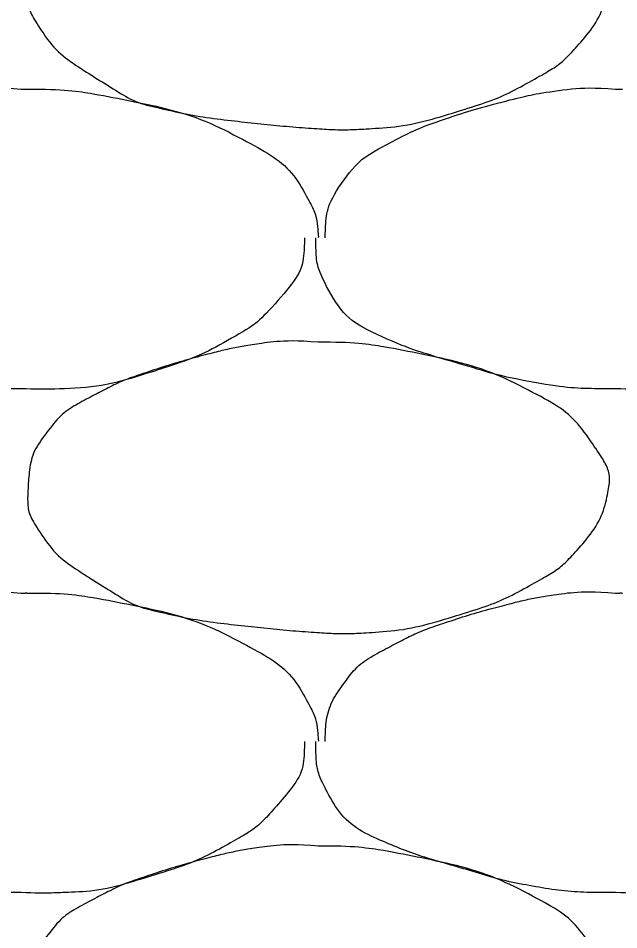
# Model space of a CAD drawing. Extents: x 1373719 to 1374161, y 379835 to 380167.
# Drawn here: x 1373967.268 to 1373967.733, y 379975.076 to 379975.783 of the extents above; entities that cross this region are included whole.
import ezdxf

# ---------------------------------------------------------------- set-up
doc = ezdxf.new("R2010")
doc.units = 0
doc.layers.add('Aggregate Base Course', color=7, linetype='Continuous')

msp = doc.modelspace()

# ---------------------------------------------------------------- linework, layer by layer
at = {"layer": 'Aggregate Base Course'}
for points, degree in [([(1373967.50036, 379975.92239), (1373967.52672, 379975.92275), (1373967.55318, 379975.91878), (1373967.57956, 379975.91339), (1373967.61178, 379975.90681), (1373967.64147, 379975.897), (1373967.67136, 379975.88099), (1373967.6913, 379975.87031), (1373967.70493, 379975.85584), (1373967.71816, 379975.83599), (1373967.72386, 379975.82744), (1373967.72691, 379975.81762), (1373967.72536, 379975.80899), (1373967.72232, 379975.79209), (1373967.71351, 379975.7753), (1373967.70016, 379975.76039), (1373967.69173, 379975.75097), (1373967.6834, 379975.74461), (1373967.67316, 379975.73879), (1373967.65502, 379975.72847), (1373967.63715, 379975.71984), (1373967.61736, 379975.71359), (1373967.59181, 379975.70552), (1373967.56629, 379975.69903), (1373967.53996, 379975.69739), (1373967.52678, 379975.69656), (1373967.51352, 379975.69651), (1373967.50036, 379975.69739), (1373967.48054, 379975.69871), (1373967.46075, 379975.70062), (1373967.44096, 379975.70279), (1373967.41916, 379975.70518), (1373967.39766, 379975.70861), (1373967.37616, 379975.71359), (1373967.35851, 379975.71767), (1373967.34333, 379975.72711), (1373967.32756, 379975.73699), (1373967.30968, 379975.74819), (1373967.29516, 379975.75911), (1373967.28256, 379975.77839), (1373967.27608, 379975.7883), (1373967.27478, 379975.79891), (1373967.27536, 379975.80899), (1373967.2762, 379975.82358), (1373967.27928, 379975.8383), (1373967.28976, 379975.85219), (1373967.30038, 379975.86625), (1373967.31193, 379975.87378), (1373967.32576, 379975.88099), (1373967.33761, 379975.88716), (1373967.34924, 379975.89296), (1373967.36176, 379975.89719), (1373967.37964, 379975.90322), (1373967.39749, 379975.90863), (1373967.41576, 379975.91339), (1373967.42709, 379975.91634), (1373967.43841, 379975.91878), (1373967.44996, 379975.92059), (1373967.46664, 379975.9232), (1373967.48366, 379975.92383), (1373967.50036, 379975.92239)], 3), ([(1373967.04496, 379975.61279), (1373967.04498, 379975.61339), (1373967.04495, 379975.61399), (1373967.04496, 379975.61459), (1373967.04529, 379975.62977), (1373967.04958, 379975.64434), (1373967.05936, 379975.65779), (1373967.06927, 379975.67141), (1373967.08153, 379975.67938), (1373967.09536, 379975.68659), (1373967.10721, 379975.69276), (1373967.11884, 379975.69856), (1373967.13136, 379975.70279), (1373967.14924, 379975.70882), (1373967.16709, 379975.71423), (1373967.18536, 379975.71899), (1373967.19669, 379975.72194), (1373967.20801, 379975.72438), (1373967.21956, 379975.72619), (1373967.23624, 379975.7288), (1373967.25326, 379975.72943), (1373967.26996, 379975.72799)], 3), ([(1373967.26996, 379975.72799), (1373967.27176, 379975.72789), (1373967.27356, 379975.72809), (1373967.27536, 379975.72799)], 2), ([(1373967.27536, 379975.72799), (1373967.30172, 379975.72835), (1373967.32818, 379975.72438), (1373967.35456, 379975.71899), (1373967.38678, 379975.71241), (1373967.41647, 379975.7026), (1373967.44636, 379975.68659), (1373967.4663, 379975.67591), (1373967.4822, 379975.66199), (1373967.49316, 379975.64159), (1373967.49788, 379975.63281), (1373967.49964, 379975.62388), (1373967.50036, 379975.61459), (1373967.50041, 379975.61399), (1373967.50048, 379975.61338), (1373967.50036, 379975.61279)], 3), ([(1373967.50576, 379975.61279), (1373967.50578, 379975.61339), (1373967.50575, 379975.61399), (1373967.50609, 379975.62977), (1373967.51038, 379975.64434), (1373967.53007, 379975.67141), (1373967.54233, 379975.67938), (1373967.56801, 379975.69276), (1373967.57964, 379975.69856), (1373967.61004, 379975.70882), (1373967.62789, 379975.71423), (1373967.65749, 379975.72194), (1373967.66881, 379975.72438), (1373967.69704, 379975.7288), (1373967.71406, 379975.72943), (1373967.73076, 379975.72799)], 3), ([(1373967.73076, 379975.72799), (1373967.73256, 379975.72789), (1373967.73436, 379975.72809), (1373967.73616, 379975.72799)], 2), ([(1373967.26996, 379975.49579), (1373967.26756, 379975.49579), (1373967.26516, 379975.49579), (1373967.26276, 379975.49579), (1373967.24288, 379975.49579), (1373967.22308, 379975.49765), (1373967.20336, 379975.50119), (1373967.18234, 379975.50496), (1373967.16227, 379975.51138), (1373967.14182, 379975.51726), (1373967.12415, 379975.52234), (1373967.10708, 379975.52803), (1373967.08996, 379975.53539), (1373967.07091, 379975.54357), (1373967.05504, 379975.55738), (1373967.04496, 379975.57679), (1373967.03978, 379975.58677), (1373967.03776, 379975.59691), (1373967.03776, 379975.60739), (1373967.03776, 379975.60919), (1373967.03776, 379975.61099), (1373967.03776, 379975.61279)], 3), ([(1373967.48956, 379975.61279), (1373967.48961, 379975.61099), (1373967.48963, 379975.60919), (1373967.4889, 379975.58914), (1373967.47732, 379975.57333), (1373967.45618, 379975.5496), (1373967.4476, 379975.54301), (1373967.41922, 379975.52687), (1373967.40135, 379975.51824), (1373967.35601, 379975.50392), (1373967.33051, 379975.49682), (1373967.29277, 379975.49534), (1373967.28135, 379975.49528), (1373967.26996, 379975.49579)], 3), ([(1373967.73076, 379975.49579), (1373967.72836, 379975.49579), (1373967.72596, 379975.49579), (1373967.70368, 379975.49579), (1373967.68388, 379975.49765), (1373967.64314, 379975.50496), (1373967.62307, 379975.51138), (1373967.58495, 379975.52234), (1373967.56788, 379975.52803), (1373967.53171, 379975.54357), (1373967.51584, 379975.55738), (1373967.50058, 379975.58677), (1373967.49856, 379975.59691), (1373967.49856, 379975.60919), (1373967.49856, 379975.61099), (1373967.49856, 379975.61279)], 3), ([(1373967.95036, 379975.61279), (1373967.95041, 379975.61099), (1373967.95043, 379975.60919), (1373967.95036, 379975.60739), (1373967.9497, 379975.58914), (1373967.93812, 379975.57333), (1373967.92516, 379975.55879), (1373967.91698, 379975.5496), (1373967.9084, 379975.54301), (1373967.89816, 379975.53719), (1373967.88002, 379975.52687), (1373967.86215, 379975.51824), (1373967.84236, 379975.51199), (1373967.81681, 379975.50392), (1373967.79131, 379975.49682), (1373967.76496, 379975.49579), (1373967.75357, 379975.49534), (1373967.74215, 379975.49528), (1373967.73076, 379975.49579)], 3), ([(1373967.50036, 379975.53179), (1373967.52672, 379975.53215), (1373967.55318, 379975.52818), (1373967.57956, 379975.52279), (1373967.61178, 379975.51621), (1373967.64147, 379975.5064), (1373967.67136, 379975.49039), (1373967.6913, 379975.47971), (1373967.70493, 379975.46524), (1373967.71816, 379975.44539), (1373967.72386, 379975.43684), (1373967.72691, 379975.42702), (1373967.72536, 379975.41839), (1373967.72232, 379975.40149), (1373967.71351, 379975.3847), (1373967.70016, 379975.36979), (1373967.69173, 379975.36037), (1373967.6834, 379975.35401), (1373967.67316, 379975.34819), (1373967.65502, 379975.33787), (1373967.63715, 379975.32924), (1373967.61736, 379975.32299), (1373967.59181, 379975.31492), (1373967.56629, 379975.30843), (1373967.53996, 379975.30679), (1373967.52678, 379975.30596), (1373967.51352, 379975.30591), (1373967.50036, 379975.30679), (1373967.48054, 379975.30811), (1373967.46075, 379975.31002), (1373967.44096, 379975.31219), (1373967.41916, 379975.31458), (1373967.39766, 379975.31801), (1373967.37616, 379975.32299), (1373967.35851, 379975.32707), (1373967.34333, 379975.33651), (1373967.32756, 379975.34639), (1373967.30968, 379975.35759), (1373967.29516, 379975.36851), (1373967.28256, 379975.38779), (1373967.27608, 379975.3977), (1373967.27478, 379975.40831), (1373967.27536, 379975.41839), (1373967.2762, 379975.43298), (1373967.27928, 379975.4477), (1373967.28976, 379975.46159), (1373967.30038, 379975.47565), (1373967.31193, 379975.48318), (1373967.32576, 379975.49039), (1373967.33761, 379975.49656), (1373967.34924, 379975.50236), (1373967.36176, 379975.50659), (1373967.37964, 379975.51262), (1373967.39749, 379975.51803), (1373967.41576, 379975.52279), (1373967.42709, 379975.52574), (1373967.43841, 379975.52818), (1373967.44996, 379975.52999), (1373967.46664, 379975.5326), (1373967.48366, 379975.53323), (1373967.50036, 379975.53179)], 3), ([(1373967.04496, 379975.22219), (1373967.04498, 379975.22279), (1373967.04495, 379975.22339), (1373967.04496, 379975.22399), (1373967.04529, 379975.23917), (1373967.04958, 379975.25374), (1373967.05936, 379975.26719), (1373967.06927, 379975.28081), (1373967.08153, 379975.28878), (1373967.09536, 379975.29599), (1373967.10721, 379975.30216), (1373967.11884, 379975.30796), (1373967.13136, 379975.31219), (1373967.14924, 379975.31822), (1373967.16709, 379975.32363), (1373967.18536, 379975.32839), (1373967.19669, 379975.33134), (1373967.20801, 379975.33378), (1373967.21956, 379975.33559), (1373967.23624, 379975.3382), (1373967.25326, 379975.33883), (1373967.26996, 379975.33739)], 3), ([(1373967.27536, 379975.33739), (1373967.30172, 379975.33775), (1373967.32818, 379975.33378), (1373967.35456, 379975.32839), (1373967.38678, 379975.32181), (1373967.41647, 379975.312), (1373967.44636, 379975.29599), (1373967.4663, 379975.28531), (1373967.4822, 379975.27139), (1373967.49316, 379975.25099), (1373967.49788, 379975.24221), (1373967.49964, 379975.23328), (1373967.50036, 379975.22399), (1373967.50041, 379975.22339), (1373967.50048, 379975.22278), (1373967.50036, 379975.22219)], 3), ([(1373967.50576, 379975.22219), (1373967.50578, 379975.22279), (1373967.50575, 379975.22339), (1373967.50576, 379975.22399), (1373967.50609, 379975.23917), (1373967.51038, 379975.25374), (1373967.52016, 379975.26719), (1373967.53007, 379975.28081), (1373967.54233, 379975.28878), (1373967.55616, 379975.29599), (1373967.56801, 379975.30216), (1373967.57964, 379975.30796), (1373967.59216, 379975.31219), (1373967.61004, 379975.31822), (1373967.62789, 379975.32363), (1373967.64616, 379975.32839), (1373967.65749, 379975.33134), (1373967.66881, 379975.33378), (1373967.68036, 379975.33559), (1373967.69704, 379975.3382), (1373967.71406, 379975.33883), (1373967.73076, 379975.33739)], 3), ([(1373967.26996, 379975.33739), (1373967.27176, 379975.33729), (1373967.27356, 379975.33749), (1373967.27536, 379975.33739)], 2), ([(1373967.73076, 379975.33739), (1373967.73256, 379975.33729), (1373967.73436, 379975.33749), (1373967.73616, 379975.33739)], 2), ([(1373967.26996, 379975.10519), (1373967.26756, 379975.10519), (1373967.26516, 379975.10519), (1373967.26276, 379975.10519), (1373967.24288, 379975.10519), (1373967.22308, 379975.10705), (1373967.20336, 379975.11059), (1373967.18234, 379975.11436), (1373967.16227, 379975.12078), (1373967.14182, 379975.12666), (1373967.12415, 379975.13174), (1373967.10708, 379975.13743), (1373967.08996, 379975.14479), (1373967.07091, 379975.15297), (1373967.05504, 379975.16678), (1373967.04496, 379975.18619), (1373967.03978, 379975.19617), (1373967.03776, 379975.20631), (1373967.03776, 379975.21679), (1373967.03776, 379975.21859), (1373967.03776, 379975.22039), (1373967.03776, 379975.22219)], 3), ([(1373967.48956, 379975.22219), (1373967.48961, 379975.22039), (1373967.48963, 379975.21859), (1373967.48956, 379975.21679), (1373967.4889, 379975.19854), (1373967.47732, 379975.18273), (1373967.46436, 379975.16819), (1373967.45618, 379975.159), (1373967.4476, 379975.15241), (1373967.43736, 379975.14659), (1373967.41922, 379975.13627), (1373967.40135, 379975.12764), (1373967.38156, 379975.12139), (1373967.35601, 379975.11332), (1373967.33051, 379975.10622), (1373967.30416, 379975.10519), (1373967.29277, 379975.10474), (1373967.28135, 379975.10468), (1373967.26996, 379975.10519)], 3), ([(1373967.73076, 379975.10519), (1373967.72836, 379975.10519), (1373967.72596, 379975.10519), (1373967.72356, 379975.10519), (1373967.70368, 379975.10519), (1373967.68388, 379975.10705), (1373967.66416, 379975.11059), (1373967.64314, 379975.11436), (1373967.62307, 379975.12078), (1373967.60262, 379975.12666), (1373967.58495, 379975.13174), (1373967.56788, 379975.13743), (1373967.55076, 379975.14479), (1373967.53171, 379975.15297), (1373967.51584, 379975.16678), (1373967.50576, 379975.18619), (1373967.50058, 379975.19617), (1373967.49856, 379975.20631), (1373967.49856, 379975.21679), (1373967.49856, 379975.21859), (1373967.49856, 379975.22039), (1373967.49856, 379975.22219)], 3), ([(1373967.95036, 379975.22219), (1373967.95041, 379975.22039), (1373967.95043, 379975.21859), (1373967.95036, 379975.21679), (1373967.9497, 379975.19854), (1373967.93812, 379975.18273), (1373967.92516, 379975.16819), (1373967.91698, 379975.159), (1373967.9084, 379975.15241), (1373967.89816, 379975.14659), (1373967.88002, 379975.13627), (1373967.86215, 379975.12764), (1373967.84236, 379975.12139), (1373967.81681, 379975.11332), (1373967.79131, 379975.10622), (1373967.76496, 379975.10519), (1373967.75357, 379975.10474), (1373967.74215, 379975.10468), (1373967.73076, 379975.10519)], 3), ([(1373967.50036, 379975.14119), (1373967.52672, 379975.14155), (1373967.55318, 379975.13758), (1373967.57956, 379975.13219), (1373967.61178, 379975.12561), (1373967.64147, 379975.1158), (1373967.67136, 379975.09979), (1373967.6913, 379975.08911), (1373967.70493, 379975.07464), (1373967.71816, 379975.05479), (1373967.72386, 379975.04624), (1373967.72691, 379975.03642), (1373967.72536, 379975.02779), (1373967.72232, 379975.01089), (1373967.71351, 379974.9941), (1373967.70016, 379974.97919), (1373967.69173, 379974.96977), (1373967.6834, 379974.96341), (1373967.67316, 379974.95759), (1373967.65502, 379974.94727), (1373967.63715, 379974.93864), (1373967.61736, 379974.93239), (1373967.59181, 379974.92432), (1373967.56629, 379974.91783), (1373967.53996, 379974.91619), (1373967.52678, 379974.91536), (1373967.51352, 379974.91531), (1373967.50036, 379974.91619), (1373967.48054, 379974.91751), (1373967.46075, 379974.91942), (1373967.44096, 379974.92159), (1373967.41916, 379974.92398), (1373967.39766, 379974.92741), (1373967.37616, 379974.93239), (1373967.35851, 379974.93647), (1373967.34333, 379974.94591), (1373967.32756, 379974.95579), (1373967.30968, 379974.96699), (1373967.29516, 379974.97791), (1373967.28256, 379974.99719), (1373967.27608, 379975.0071), (1373967.27478, 379975.01771), (1373967.27536, 379975.02779), (1373967.2762, 379975.04238), (1373967.27928, 379975.0571), (1373967.28976, 379975.07099), (1373967.30038, 379975.08505), (1373967.31193, 379975.09258), (1373967.32576, 379975.09979), (1373967.33761, 379975.10596), (1373967.34924, 379975.11176), (1373967.36176, 379975.11599), (1373967.37964, 379975.12202), (1373967.39749, 379975.12743), (1373967.41576, 379975.13219), (1373967.42709, 379975.13514), (1373967.43841, 379975.13758), (1373967.44996, 379975.13939), (1373967.46664, 379975.142), (1373967.48366, 379975.14263), (1373967.50036, 379975.14119)], 3)]:
    msp.add_open_spline(points, degree=degree, dxfattribs=at)

doc.saveas('drawing.dxf')
